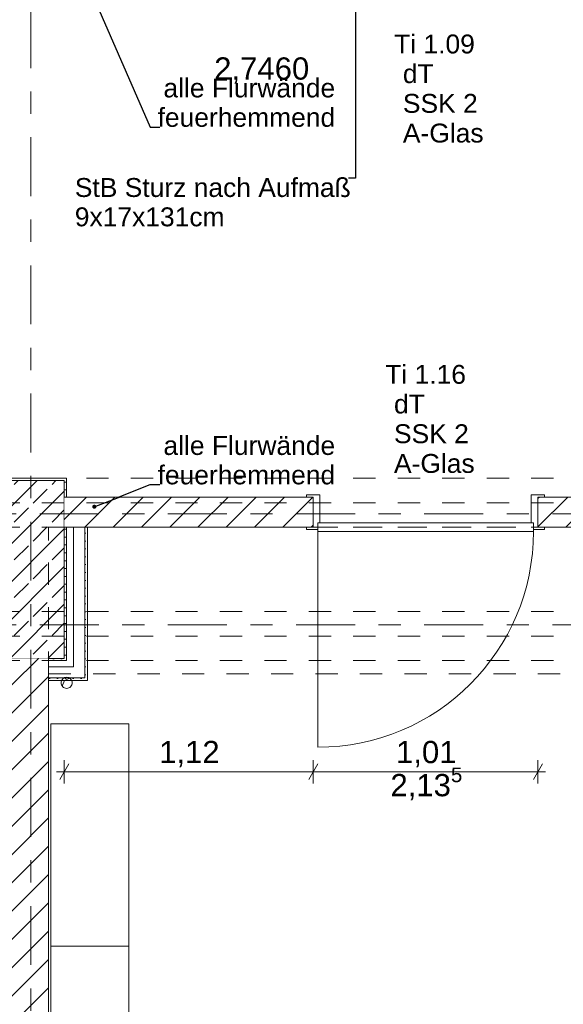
# Model space of a CAD drawing. Header units: metres. Extents: x -3.6 to 84.5, y -11 to 16.8.
# Tile 260 of 656: x 18.5 to 20.9, y 3.6 to 8.1. Entities that reach past the tile are written whole.
import ezdxf

# ---------------------------------------------------------------- set-up
doc = ezdxf.new("R2010")
doc.units = ezdxf.units.M
doc.header["$MEASUREMENT"] = 0
for name, pattern in [('Achse', [0.2, 0.1, -0.05, 0, -0.05]), ('Strichlinie doppelt', [0.546806, 0.264583, -0.105833, 0.070556, -0.105833]), ('Strichlinie eng', [0.115, 0.075, -0.04]), ('Untersicht', [0.1, 0.075, -0.025]), ('Wipeout_Contour', [1, 0, -1])]:
    doc.linetypes.add(name, pattern=pattern)
for name, color, linetype in [('152 - Bemaßung_ Beschriftung.Ausbau', 7, 'Continuous'), ('451 - Universal.Achsen Raster', 7, 'Continuous'), ('603 - Struktur.Bodenplatte_ Decke Roh', 7, 'Continuous'), ('605 - Struktur.Wand Innen', 7, 'Continuous'), ('606 - Struktur.Wand Innen Ausbau', 7, 'Continuous'), ('607 - Struktur.Stütze', 7, 'Continuous'), ('608 - Struktur.Träger', 7, 'Continuous'), ('650 - Abdeckung.Fußboden Aufbau', 7, 'Continuous'), ('653 - Abdeckung.TB Verkofferung', 7, 'Continuous'), ('701 - Einrichtung.Möbel', 7, 'Continuous'), ('Neubau_152 - Bemaßung_ Beschriftung.Ausbau', 7, 'Continuous')]:
    doc.layers.add(name, color=color, linetype=linetype)
doc.styles.add('ERSTELLTER_STIL_2', font='txt')
doc.dimstyles.new('ERSTELLTER_STIL__1', dxfattribs={"dimtxt": 0.1, "dimasz": 0.0532, "dimexe": 0.18, "dimexo": 0.0625, "dimgap": 0, "dimtad": 1, "dimzin": 0, "dimdsep": 46, "dimtxsty": 'ERSTELLTER_STIL_2', "dimblk": 'ARROWHEAD_2', "dimblk1": 'ARROWHEAD_2', "dimblk2": 'ARROWHEAD_2', "dimcen": 0.09, "dimse1": 1, "dimse2": 1, "dimclrd": 7, "dimclre": 7, "dimclrt": 7, "dimazin": 0, "dimtfac": 1, "dimtdec": 4, "dimtmove": 0, "dimatfit": 3, "dimfxl": 1, "dimtolj": 1, "dimtzin": 0, "dimarcsym": 0})
doc.dimstyles.new('ERSTELLTER_STIL__3', dxfattribs={"dimtxt": 0.1, "dimasz": 0.0532, "dimexe": 0.18, "dimexo": 0.0625, "dimgap": 0, "dimtad": 1, "dimtih": 1, "dimtoh": 1, "dimzin": 0, "dimdsep": 46, "dimtxsty": 'ERSTELLTER_STIL_2', "dimblk": 'ARROWHEAD_2', "dimblk1": 'ARROWHEAD_2', "dimblk2": 'ARROWHEAD_2', "dimcen": 0.09, "dimse1": 1, "dimse2": 1, "dimclrd": 7, "dimclre": 7, "dimclrt": 7, "dimazin": 0, "dimtfac": 1, "dimtdec": 4, "dimtmove": 0, "dimatfit": 3, "dimfxl": 1, "dimtolj": 1, "dimtzin": 0, "dimarcsym": 0})
doc.dimstyles.new('ERSTELLTER_STIL__7', dxfattribs={"dimtxt": 0.18, "dimasz": 0.03648, "dimexe": 0.18, "dimexo": 0.0625, "dimgap": 0, "dimtad": 0, "dimtih": 1, "dimtoh": 1, "dimdec": 4, "dimzin": 0, "dimdsep": 46, "dimcen": 0.09, "dimadec": 0, "dimazin": 0, "dimtfac": 1, "dimtdec": 4, "dimtmove": 0, "dimatfit": 3, "dimldrblk": 'ARROWHEAD_11', "dimfxl": 1, "dimtolj": 1, "dimtzin": 0, "dimarcsym": 0})
doc.dimstyles.new('ERSTELLTER_STIL__8', dxfattribs={"dimtxt": 0.18, "dimasz": 0.02736, "dimexe": 0.18, "dimexo": 0.0625, "dimgap": 0, "dimtad": 0, "dimtih": 1, "dimtoh": 1, "dimdec": 4, "dimzin": 0, "dimdsep": 46, "dimcen": 0.09, "dimadec": 0, "dimazin": 0, "dimtfac": 1, "dimtdec": 4, "dimtmove": 0, "dimatfit": 3, "dimldrblk": 'ARROWHEAD_11', "dimfxl": 1, "dimtolj": 1, "dimtzin": 0, "dimarcsym": 0})
pattern_1 = [(45, (0, 0), (-0.01767767, 0.01767767), [0, -0.025])]
pattern_2 = [(45, (0, 0), (-0.0636396, 0.0636396), [])]

# ---------------------------------------------------------------- blocks, each defined once
blk = doc.blocks.new('ARROWHEAD_11')
at = {"color": 0, "linetype": 'Continuous', "lineweight": 0}
blk.add_line((0, 0), (-1, 0), dxfattribs=at)
at = {"color": 0, "linetype": 'Continuous', "lineweight": 0, "const_width": 0.25, "flags": 128}
blk.add_lwpolyline([(-0.125, 0, 1), (0.125, 0, 1)], format="xyb", close=True, dxfattribs=at)
blk = doc.blocks.new('*D577')
at = {"layer": '152 - Bemaßung_ Beschriftung.Ausbau', "color": 7, "linetype": 'Continuous', "lineweight": 5}
for p, q in [((18.68, 4.6375), (18.68, 4.7425)), ((19.8, 4.6375), (19.8, 4.7425)), ((18.7002, 4.725), (18.6598, 4.655)), ((19.8202, 4.725), (19.7798, 4.655)), ((18.6458, 4.69), (18.68, 4.69)), ((18.68, 4.69), (19.8, 4.69))]:
    blk.add_line(p, q, dxfattribs=at)
at = {"layer": '152 - Bemaßung_ Beschriftung.Ausbau', "color": 7, "lineweight": 5, "insert": (19.107, 4.71), "char_height": 0.1, "attachment_point": 7, "style": 'ERSTELLTER_STIL_2'}
blk.add_mtext('\\A1;{\\pql;\\fArial|b0|i0|c0|p38;1,12}', dxfattribs=at)
blk = doc.blocks.new('ARROWHEAD_2')
at = {"color": 0, "linetype": 'Continuous', "lineweight": 0}
for p, q in [((0, 0), (-1, 0)), ((-0.378, -0.655), (0.378, 0.655))]:
    blk.add_line(p, q, dxfattribs=at)
blk = doc.blocks.new('*D578')
at = {"layer": '152 - Bemaßung_ Beschriftung.Ausbau', "color": 7, "linetype": 'Continuous', "lineweight": 5}
for p, q in [((19.8, 4.6375), (19.8, 4.7425)), ((20.81, 4.6375), (20.81, 4.7425)), ((19.8202, 4.725), (19.7798, 4.655)), ((20.7898, 4.655), (20.8302, 4.725)), ((19.8, 4.69), (20.81, 4.69)), ((20.81, 4.69), (20.8442, 4.69))]:
    blk.add_line(p, q, dxfattribs=at)
at = {"layer": '152 - Bemaßung_ Beschriftung.Ausbau', "color": 7, "lineweight": 5, "char_height": 0.1, "attachment_point": 7, "style": 'ERSTELLTER_STIL_2'}
for s, insert in [('\\A1;{\\pql;\\fArial|b0|i0|c0|p38;2,13\\fArial|b0|i0|c0|p38;\\A1{\\H.66x;\\S5^  ;}}', (20.1469, 4.5506)), ('\\A1;{\\pql;\\fArial|b0|i0|c0|p38;1,01}', (20.172, 4.71))]:
    blk.add_mtext(s, dxfattribs=dict(at, insert=insert))
blk = doc.blocks.new('*D644')
at = {"layer": '152 - Bemaßung_ Beschriftung.Ausbau', "color": 7, "linetype": 'Continuous', "lineweight": 5}
for p, q in [((-0.165, -10.6375), (-0.165, -10.5325)), ((62.425, -10.6375), (62.425, -10.5325)), ((-0.1448, -10.55), (-0.1852, -10.62)), ((62.4048, -10.62), (62.4452, -10.55)), ((-0.1992, -10.585), (-0.165, -10.585)), ((-0.165, -10.585), (62.425, -10.585)), ((62.425, -10.585), (62.4593, -10.585))]:
    blk.add_line(p, q, dxfattribs=at)
at = {"layer": '152 - Bemaßung_ Beschriftung.Ausbau', "color": 7, "lineweight": 5, "insert": (30.959, -10.565), "char_height": 0.1, "attachment_point": 7, "style": 'ERSTELLTER_STIL_2'}
blk.add_mtext('\\A1;{\\pql;\\fArial|b0|i0|c0|p38;62,59}', dxfattribs=at)
blk = doc.blocks.new('*D648')
at = {"layer": '152 - Bemaßung_ Beschriftung.Ausbau', "color": 7, "linetype": 'Continuous', "lineweight": 5}
for p, q in [((-1.675, 13.455), (-1.675, 13.695)), ((-1.71, 13.4752), (-1.64, 13.4348)), ((-1.6225, 13.455), (-1.7275, 13.455)), ((-1.675, 0.245), (-1.675, 13.455)), ((-1.6225, 0.245), (-1.7275, 0.245)), ((-1.71, 0.2652), (-1.64, 0.2248)), ((-1.675, 0.005), (-1.675, 0.245))]:
    blk.add_line(p, q, dxfattribs=at)
at = {"layer": '152 - Bemaßung_ Beschriftung.Ausbau', "color": 7, "lineweight": 5, "insert": (-1.695, 6.679), "char_height": 0.1, "attachment_point": 7, "rotation": 90, "style": 'ERSTELLTER_STIL_2'}
blk.add_mtext('\\A1;{\\pql;\\fArial|b0|i0|c0|p38;13,21}', dxfattribs=at)

msp = doc.modelspace()

# ---------------------------------------------------------------- hatches: boundary and pattern name
at = {"layer": '606 - Struktur.Wand Innen Ausbau', "linetype": 'Continuous', "lineweight": 0, "true_color": 0x000000}
h = msp.add_hatch(dxfattribs=at)
h.set_pattern_fill('Gips_0001', color=18, style=0, pattern_type=2)
h.set_pattern_definition(pattern_1)
h.paths.add_polyline_path([(18.785, 5.1125), (18.7725, 5.1125), (18.785, 5.1)])
h = msp.add_hatch(dxfattribs=at)
h.set_pattern_fill('Gips_0001', color=18, style=0, pattern_type=2)
h.set_pattern_definition(pattern_1)
h.paths.add_polyline_path([(18.7725, 5.1), (18.785, 5.1), (18.7725, 5.1125)])
at = {"layer": '607 - Struktur.Stütze', "linetype": 'Continuous', "lineweight": 0, "true_color": 0x000000}
h = msp.add_hatch(dxfattribs=at)
h.set_pattern_fill('Gips_0001', color=18, style=0, pattern_type=2)
h.set_pattern_definition(pattern_1)
h.paths.add_polyline_path([(18.69, 6.01), (18.37, 6.01), (18.37, 5.925), (18.38, 5.925), (18.38, 6), (18.68, 6), (18.68, 5.925), (18.69, 5.925)])
h = msp.add_hatch(dxfattribs=at)
h.set_pattern_fill('Beton__Stahlbeton_0001', color=18, style=0, pattern_type=2)
h.set_pattern_definition([(45, (0, 0), (-0.0848528, 0.0848528), []), (45, (-0.04243, 0.04243), (-0.0848528, 0.0848528), [0.09, -0.03])])
h.paths.add_polyline_path([(18.38, 5.2), (18.68, 5.2), (18.68, 6), (18.38, 6)])
h = msp.add_hatch(dxfattribs=at)
h.set_pattern_fill('Gips_0001', color=18, style=0, pattern_type=2)
h.set_pattern_definition(pattern_1)
h.paths.add_polyline_path([(18.61, 5.2), (18.61, 5.19), (18.69, 5.19), (18.69, 5.79), (18.68, 5.79), (18.68, 5.2)])

# ---------------------------------------------------------------- linework, layer by layer
at = {"layer": '451 - Universal.Achsen Raster', "color": 160, "linetype": 'Strichlinie doppelt', "lineweight": 9, "true_color": 0x3232ff}
msp.add_line((64.935, 5.35), (-3.175, 5.35), dxfattribs=at)
at = {"layer": '603 - Struktur.Bodenplatte_ Decke Roh', "color": 7, "linetype": 'Continuous', "lineweight": 5}
for p, q in [((18.6705, 5.0756), (18.681, 5.1)), ((18.681, 5.1), (18.7054, 5.1104))]:
    msp.add_line(p, q, dxfattribs=at)
at = {"layer": '603 - Struktur.Bodenplatte_ Decke Roh', "color": 7, "linetype": 'Continuous', "lineweight": 9, "flags": 128}
msp.add_lwpolyline([(18.716, 5.09, 0.414214), (18.691, 5.115, 0.414214), (18.666, 5.09, 0.414214), (18.691, 5.065, 0.414214)], format="xyb", close=True, dxfattribs=at)
at = {"layer": '605 - Struktur.Wand Innen', "color": 7, "linetype": 'Continuous', "lineweight": 13}
for p, q in [((19.83, 5.935), (19.83, 5.81)), ((20.78, 5.935), (20.78, 5.81))]:
    msp.add_line(p, q, dxfattribs=at)
at = {"layer": '606 - Struktur.Wand Innen Ausbau', "color": 7, "linetype": 'Continuous', "lineweight": 5}
for p, q in [((18.7725, 5.1125), (18.7725, 5.1625)), ((18.7725, 5.1125), (18.7725, 5.1625)), ((18.7225, 5.1125), (18.7725, 5.1125))]:
    msp.add_line(p, q, dxfattribs=at)
at = {"layer": '606 - Struktur.Wand Innen Ausbau', "color": 7, "linetype": 'Continuous', "lineweight": 5, "flags": 128}
msp.add_lwpolyline([(18.785, 5.1), (18.785, 5.1125)], dxfattribs=at)
at = {"layer": '607 - Struktur.Stütze', "color": 7, "linetype": 'Continuous', "lineweight": 5, "flags": 128}
for points in [[(18.69, 5.925), (18.69, 6.01), (18.37, 6.01), (18.37, 5.925)], [(18.61, 5.19), (18.69, 5.19), (18.69, 5.79)]]:
    msp.add_lwpolyline(points, dxfattribs=at)
at = {"layer": '607 - Struktur.Stütze', "color": 7, "linetype": 'Continuous', "lineweight": 13, "flags": 128}
msp.add_lwpolyline([(18.38, 5.2), (18.68, 5.2), (18.68, 6), (18.38, 6)], close=True, dxfattribs=at)
at = {"layer": '608 - Struktur.Träger', "color": 7, "linetype": 'Untersicht', "lineweight": 13}
for p, q in [((0.38, 6.01), (61.88, 6.01)), ((0.38, 5.41), (61.88, 5.41))]:
    msp.add_line(p, q, dxfattribs=at)
at = {"layer": '608 - Struktur.Träger', "color": 7, "linetype": 'Achse', "lineweight": 9}
msp.add_line((0.38, 5.3), (61.88, 5.3), dxfattribs=at)
at = {"layer": '650 - Abdeckung.Fußboden Aufbau', "color": 7, "linetype": 'Continuous', "lineweight": 13, "flags": 128}
for points in [[(7.73, 8.09), (7.73, 6.01), (7.89, 6.01), (7.89, 5.925), (11.17, 5.925), (11.17, 6.01), (11.28, 6.01), (11.28, 6.0625), (11.38, 6.0625), (11.38, 6.01), (11.49, 6.01), (11.49, 5.925), (14.89, 5.925), (14.89, 6.07), (14.99, 6.07), (14.99, 5.925), (18.37, 5.925), (18.37, 6.01), (18.69, 6.01), (18.69, 5.925), (19.8, 5.925), (19.8, 5.79)], [(20.81, 5.79), (20.81, 5.925), (25.57, 5.925), (25.57, 6.01), (25.89, 6.01), (25.89, 5.67), (32.77, 5.67), (32.77, 6.01), (33.09, 6.01), (33.09, 5.9255), (37.87, 5.9255), (37.87, 5.82)], [(19.8, 5.79), (18.69, 5.79)], [(36.6, 4.295), (36.46, 4.295), (36.46, 5.794), (33.09, 5.794), (33.09, 5.19), (32.7575, 5.19), (32.7575, 5.54), (29.49, 5.54), (29.49, 5.19), (29.17, 5.19), (29.17, 5.54), (25.89, 5.54), (25.89, 5.19), (25.57, 5.19), (25.57, 5.79), (20.81, 5.79)]]:
    msp.add_lwpolyline(points, dxfattribs=at)
at = {"layer": '650 - Abdeckung.Fußboden Aufbau', "color": 7, "linetype": 'Strichlinie eng', "lineweight": 13, "flags": 128}
msp.add_lwpolyline([(19.8, 5.79), (20.81, 5.79)], dxfattribs=at)
at = {"layer": '653 - Abdeckung.TB Verkofferung', "color": 7, "linetype": 'Untersicht', "lineweight": 9}
for p, q in [((18.61, 5.79), (25.57, 5.79)), ((18.61, 5.1305), (18.61, 5.79)), ((18.61, 5.1305), (25.57, 5.1305))]:
    msp.add_line(p, q, dxfattribs=at)

# ---------------------------------------------------------------- texts
at = {"layer": '152 - Bemaßung_ Beschriftung.Ausbau', "color": 7, "linetype": 'Continuous', "lineweight": 9, "insert": (19.3545, 7.7841), "char_height": 0.1, "attachment_point": 7, "style": 'ERSTELLTER_STIL_2'}
msp.add_mtext('\\A1;{\\pql;\\fArial|b0|i0|c0|p38;2,7460}', dxfattribs=at)
at = {"layer": '152 - Bemaßung_ Beschriftung.Ausbau', "color": 7, "linetype": 'Continuous', "lineweight": 9, "char_height": 0.085, "attachment_point": 9, "line_spacing_factor": 0.93321, "style": 'ERSTELLTER_STIL_2'}
for insert in [(19.8985, 7.5893), (19.8985, 5.9813)]:
    msp.add_mtext('\\A1;{\\pqr;\\fArial|b0|i0|c0|p38;a\\fArial|b0|i0|c0|p38;lle Flurwände\\P\\pqr;\\fArial|b0|i0|c0|p38;feuerhemmend}', dxfattribs=dict(at, insert=insert))
at = {"layer": '605 - Struktur.Wand Innen', "color": 1, "lineweight": 9, "char_height": 0.085, "style": 'ERSTELLTER_STIL_2'}
for s, insert, attachment_point in [('\\A1;{\\pqc;\\pt0;\\fArial|b0|i0|c0|p38;Ti 1.09}', (20.345, 7.9192), 8), ('\\A1;{\\pqr;\\pt0;\\fArial|b0|i0|c0|p38;}', (20.1375, 7.8914), 3), ('\\A1;{\\pql;\\pt0;\\fArial|b0|i0|c0|p38;dT}', (20.2028, 7.872), 1), ('\\A1;{\\pqr;\\pt0;\\fArial|b0|i0|c0|p38;}', (20.1375, 7.7579), 3), ('\\A1;{\\pql;\\pt0;\\fArial|b0|i0|c0|p38;SSK 2}', (20.2028, 7.7384), 1), ('\\A1;{\\pqr;\\pt0;\\fArial|b0|i0|c0|p38;}', (20.1375, 7.6243), 3), ('\\A1;{\\pql;\\pt0;\\fArial|b0|i0|c0|p38;A-Glas}', (20.2028, 7.6049), 1)]:
    msp.add_mtext(s, dxfattribs=dict(at, insert=insert, attachment_point=attachment_point))
at = {"layer": '605 - Struktur.Wand Innen', "color": 7, "lineweight": 9, "char_height": 0.085, "style": 'ERSTELLTER_STIL_2'}
for s, insert, attachment_point in [('\\A1;{\\pqc;\\pt0;\\fArial|b0|i0|c0|p38;Ti 1.16}', (20.305, 6.4335), 8), ('\\A1;{\\pqr;\\pt0;\\fArial|b0|i0|c0|p38;}', (20.0975, 6.4057), 3), ('\\A1;{\\pql;\\pt0;\\fArial|b0|i0|c0|p38;dT}', (20.1628, 6.3863), 1), ('\\A1;{\\pqr;\\pt0;\\fArial|b0|i0|c0|p38;}', (20.0975, 6.2721), 3), ('\\A1;{\\pql;\\pt0;\\fArial|b0|i0|c0|p38;SSK 2}', (20.1628, 6.2527), 1), ('\\A1;{\\pqr;\\pt0;\\fArial|b0|i0|c0|p38;}', (20.0975, 6.1386), 3), ('\\A1;{\\pql;\\pt0;\\fArial|b0|i0|c0|p38;A-Glas}', (20.1628, 6.1191), 1)]:
    msp.add_mtext(s, dxfattribs=dict(at, insert=insert, attachment_point=attachment_point))
at = {"layer": 'Neubau_152 - Bemaßung_ Beschriftung.Ausbau', "color": 7, "linetype": 'Continuous', "lineweight": 9, "insert": (18.7278, 7.36), "char_height": 0.085, "attachment_point": 1, "line_spacing_factor": 0.931204, "style": 'ERSTELLTER_STIL_2'}
msp.add_mtext('\\A1;{\\pql;\\fArial|b0|i0|c0|p38;StB Sturz\\fArial|b0|i0|c0|p38; nach Aufmaß\\P\\pql;\\fArial|b0|i0|c0|p38;9\\fArial|b0|i0|c0|p38;x\\fArial|b0|i0|c0|p38;17\\fArial|b0|i0|c0|p38;x\\fArial|b0|i0|c0|p38;131\\fArial|b0|i0|c0|p38;cm}', dxfattribs=at)

# ---------------------------------------------------------------- leaders
at = {"layer": '152 - Bemaßung_ Beschriftung.Ausbau', "color": 7, "linetype": 'Continuous', "lineweight": 9, "annotation_type": 0, "has_hookline": 1, "hookline_direction": 0, "text_width": 0.7882}
msp.add_leader([(18.8154, 8.1677), (19.0667, 7.5893), (19.1103, 7.5893)], dimstyle='ERSTELLTER_STIL__7', dxfattribs=at)
at = {"layer": 'Neubau_152 - Bemaßung_ Beschriftung.Ausbau', "color": 1, "linetype": 'Continuous', "lineweight": 13, "annotation_type": 0, "has_hookline": 1, "hookline_direction": 1, "text_width": 1.2306}
msp.add_leader([(19.9893, 8.1625), (19.9893, 7.36), (19.9584, 7.36)], dimstyle='ERSTELLTER_STIL__8', dxfattribs=at)

# ---------------------------------------------------------------- wipeouts: each hides what was drawn before it
at = {"color": 254, "linetype": 'Wipeout_Contour', "lineweight": 0, "ltscale": 76.887264}
msp.add_wipeout([(18.97, 2.905), (18.97, 4.905), (18.62, 4.905), (18.62, 2.905)], dxfattribs=at).dxf.layer = '701 - Einrichtung.Möbel'

# ---------------------------------------------------------------- next in the draw order: linework, layer by layer
at = {"layer": '650 - Abdeckung.Fußboden Aufbau', "color": 7, "linetype": 'Continuous', "lineweight": 13, "flags": 128}
msp.add_lwpolyline([(18.69, 5.79), (18.69, 5.19), (18.61, 5.19), (18.61, 0.71)], dxfattribs=at)
at = {"layer": '701 - Einrichtung.Möbel', "color": 7, "linetype": 'Continuous', "lineweight": 5}
msp.add_line((18.97, 3.905), (18.62, 3.905), dxfattribs=at)
at = {"layer": '701 - Einrichtung.Möbel', "color": 7, "linetype": 'Continuous', "lineweight": 5, "flags": 128}
msp.add_lwpolyline([(18.97, 2.905), (18.97, 4.905), (18.62, 4.905), (18.62, 2.905)], close=True, dxfattribs=at)

# ---------------------------------------------------------------- next in the draw order: wipeouts: each hides what was drawn before it
at = {"color": 254, "linetype": 'Wipeout_Contour', "lineweight": 0, "ltscale": 91.522212}
msp.add_wipeout([(20.81, 5.79), (23.425, 5.79), (23.425, 5.925), (20.81, 5.925)], dxfattribs=at).dxf.layer = '605 - Struktur.Wand Innen'

# ---------------------------------------------------------------- next in the draw order: hatches: boundary and pattern name
at = {"layer": '605 - Struktur.Wand Innen', "linetype": 'Continuous', "lineweight": 0, "true_color": 0x000000}
h = msp.add_hatch(dxfattribs=at)
h.set_pattern_fill('MW_Ziegel_0001', color=18, style=0, pattern_type=2)
h.set_pattern_definition(pattern_2)
h.paths.add_polyline_path([(20.81, 5.79), (23.425, 5.79), (23.425, 5.925), (20.81, 5.925)])

# ---------------------------------------------------------------- next in the draw order: linework, layer by layer
at = {"layer": '605 - Struktur.Wand Innen', "color": 7, "linetype": 'Continuous', "lineweight": 13}
for p, q in [((20.84, 5.935), (20.78, 5.935)), ((20.84, 5.925), (20.84, 5.935)), ((20.81, 5.79), (20.81, 5.925)), ((20.81, 5.925), (20.84, 5.925)), ((20.78, 5.81), (20.79, 5.81)), ((20.79, 5.81), (20.79, 5.78)), ((20.79, 5.77), (20.79, 5.81)), ((20.79, 5.78), (20.84, 5.78)), ((20.84, 5.79), (20.81, 5.79)), ((20.84, 5.78), (20.84, 5.79))]:
    msp.add_line(p, q, dxfattribs=at)
at = {"layer": '605 - Struktur.Wand Innen', "color": 7, "linetype": 'Continuous', "lineweight": 18}
msp.add_line((20.81, 5.79), (20.81, 5.925), dxfattribs=at)
msp.add_line((20.81, 5.79), (20.81, 5.925), dxfattribs=at)
msp.add_line((20.81, 5.79), (20.81, 5.925), dxfattribs=at)
at = {"layer": '605 - Struktur.Wand Innen', "color": 7, "linetype": 'Continuous', "lineweight": 18, "flags": 128}
for points in [[(23.425, 5.925), (20.81, 5.925)], [(20.81, 5.79), (23.425, 5.79)]]:
    msp.add_lwpolyline(points, dxfattribs=at)

# ---------------------------------------------------------------- next in the draw order: wipeouts: each hides what was drawn before it
at = {"color": 254, "linetype": 'Wipeout_Contour', "lineweight": 0, "ltscale": 80.458041}
msp.add_wipeout([(18.68, 5.79), (19.8, 5.79), (19.8, 5.925), (18.68, 5.925)], dxfattribs=at).dxf.layer = '605 - Struktur.Wand Innen'
at = {"color": 254, "linetype": 'Wipeout_Contour', "lineweight": 0, "ltscale": 75.557183}
msp.add_wipeout([(18.61, 0.7), (18.61, 5.2), (18.445, 5.2), (18.445, 0.7)], dxfattribs=at).dxf.layer = '605 - Struktur.Wand Innen'

# ---------------------------------------------------------------- next in the draw order: hatches: boundary and pattern name
at = {"layer": '605 - Struktur.Wand Innen', "linetype": 'Continuous', "lineweight": 0, "true_color": 0x000000}
h = msp.add_hatch(dxfattribs=at)
h.set_pattern_fill('MW_Ziegel_0001', color=18, style=0, pattern_type=2)
h.set_pattern_definition(pattern_2)
h.paths.add_polyline_path([(18.68, 5.79), (19.8, 5.79), (19.8, 5.925), (18.68, 5.925)])
h = msp.add_hatch(dxfattribs=at)
h.set_pattern_fill('MW_Ziegel_0001', color=18, style=0, pattern_type=2)
h.set_pattern_definition(pattern_2)
h.paths.add_polyline_path([(18.61, 0.7), (18.61, 5.2), (18.445, 5.2), (18.445, 0.7)])
at = {"layer": '606 - Struktur.Wand Innen Ausbau', "linetype": 'Continuous', "lineweight": 0, "true_color": 0x000000}
h = msp.add_hatch(dxfattribs=at)
h.set_pattern_fill('Gips_0001', color=18, style=0, pattern_type=2)
h.set_pattern_definition(pattern_1)
h.paths.add_polyline_path([(18.785, 5.79), (18.7725, 5.79), (18.7725, 5.1125), (18.785, 5.1125)])
h = msp.add_hatch(dxfattribs=at)
h.set_pattern_fill('Gips_0001', color=18, style=0, pattern_type=2)
h.set_pattern_definition(pattern_1)
h.paths.add_polyline_path([(18.7725, 5.1125), (18.61, 5.1125), (18.61, 5.1), (18.7725, 5.1)])

# ---------------------------------------------------------------- next in the draw order: linework, layer by layer
at = {"layer": '451 - Universal.Achsen Raster', "color": 160, "linetype": 'Strichlinie doppelt', "lineweight": 9, "true_color": 0x3232ff}
for p, q in [((18.53, -10.585), (18.53, 16.355)), ((64.935, 5.85), (-3.175, 5.85))]:
    msp.add_line(p, q, dxfattribs=at)
at = {"layer": '605 - Struktur.Wand Innen', "color": 7, "linetype": 'Continuous', "lineweight": 13}
for p, q in [((19.77, 5.925), (19.77, 5.935)), ((19.77, 5.935), (19.83, 5.935)), ((19.8, 5.925), (19.77, 5.925)), ((19.8, 5.79), (19.8, 5.925)), ((19.83, 5.81), (19.82, 5.81)), ((19.82, 5.81), (19.82, 5.78)), ((20.79, 5.81), (19.82, 5.81)), ((19.82, 5.81), (19.82, 5.77)), ((19.77, 5.78), (19.77, 5.79)), ((19.77, 5.79), (19.8, 5.79)), ((19.82, 5.78), (19.77, 5.78)), ((19.82, 5.77), (20.79, 5.77)), ((19.82, 5.77), (19.82, 4.8))]:
    msp.add_line(p, q, dxfattribs=at)
at = {"layer": '605 - Struktur.Wand Innen', "color": 7, "linetype": 'Continuous', "lineweight": 18}
msp.add_line((19.8, 5.79), (19.8, 5.925), dxfattribs=at)
msp.add_line((19.8, 5.79), (19.8, 5.925), dxfattribs=at)
msp.add_line((19.8, 5.79), (19.8, 5.925), dxfattribs=at)
at = {"layer": '605 - Struktur.Wand Innen', "color": 7, "linetype": 'Continuous', "lineweight": 18, "flags": 128}
for points in [[(19.8, 5.925), (18.68, 5.925)], [(18.68, 5.79), (19.8, 5.79)], [(18.61, 0.7), (18.61, 5.2)]]:
    msp.add_lwpolyline(points, dxfattribs=at)
at = {"layer": '605 - Struktur.Wand Innen', "color": 7, "linetype": 'Continuous', "lineweight": 9}
msp.add_arc((19.82, 5.77), 0.97, 270, 0, dxfattribs=at)
at = {"layer": '606 - Struktur.Wand Innen Ausbau', "color": 7, "linetype": 'Continuous', "lineweight": 5}
for p, q in [((18.7725, 5.1625), (18.7725, 5.79)), ((18.61, 5.1125), (18.7225, 5.1125))]:
    msp.add_line(p, q, dxfattribs=at)
at = {"layer": '606 - Struktur.Wand Innen Ausbau', "color": 7, "linetype": 'Continuous', "lineweight": 5, "flags": 128}
for points in [[(18.7225, 5.79), (18.7225, 5.1625)], [(18.7725, 5.79), (18.7225, 5.79)], [(18.785, 5.79), (18.7725, 5.79)], [(18.785, 5.1125), (18.785, 5.79)], [(18.7225, 5.1625), (18.61, 5.1625)], [(18.61, 5.1125), (18.61, 5.1625)], [(18.61, 5.1), (18.61, 5.1125)], [(18.61, 5.1), (18.785, 5.1)]]:
    msp.add_lwpolyline(points, dxfattribs=at)
at = {"layer": '608 - Struktur.Träger', "color": 7, "linetype": 'Achse', "lineweight": 9}
msp.add_line((0.38, 5.9), (61.88, 5.9), dxfattribs=at)
at = {"layer": '608 - Struktur.Träger', "color": 7, "linetype": 'Untersicht', "lineweight": 13}
for p, q in [((0.38, 5.79), (61.88, 5.79)), ((0.38, 5.19), (61.88, 5.19))]:
    msp.add_line(p, q, dxfattribs=at)

# ---------------------------------------------------------------- next in the draw order: dimensions: what is measured, and where the dimension line sits
at = {"layer": '152 - Bemaßung_ Beschriftung.Ausbau', "color": 7, "linetype": 'Continuous', "lineweight": 5}
dim = msp.add_linear_dim(base=(-1.675, 13.455), p1=(22.1775, 0.245), p2=(31.13, 13.455), angle=90, dimstyle='ERSTELLTER_STIL__1', dxfattribs=at)
dim.commit()
dim.dimension.update_dxf_attribs({"geometry": '*D648', "text_midpoint": (-1.745, 6.847), "dimtype": 160, "text_rotation": 90})
for base, p1, p2, picture, middle in [((19.8, 4.69), (18.68, 5.2), (19.8, 5.935), '*D577', (19.2368, 4.76)), ((20.81, 4.69), (19.8, 5.935), (20.81, 5.935), '*D578', (20.3018, 4.76)), ((62.425, -10.585), (-0.165, -0.145), (62.425, 5.1), '*D644', (31.127, -10.515))]:
    dim = msp.add_linear_dim(base=base, p1=p1, p2=p2, dimstyle='ERSTELLTER_STIL__3', dxfattribs=at)
    dim.commit()
    dim.dimension.update_dxf_attribs({"geometry": picture, "text_midpoint": middle, "dimtype": 160})

# ---------------------------------------------------------------- next in the draw order: leaders
at = {"layer": '152 - Bemaßung_ Beschriftung.Ausbau', "color": 7, "linetype": 'Continuous', "lineweight": 9, "annotation_type": 0, "has_hookline": 1, "hookline_direction": 0, "text_width": 0.7882}
msp.add_leader([(18.8154, 5.8818), (19.0667, 5.9813), (19.1103, 5.9813)], dimstyle='ERSTELLTER_STIL__7', dxfattribs=at)

doc.saveas('drawing.dxf')
